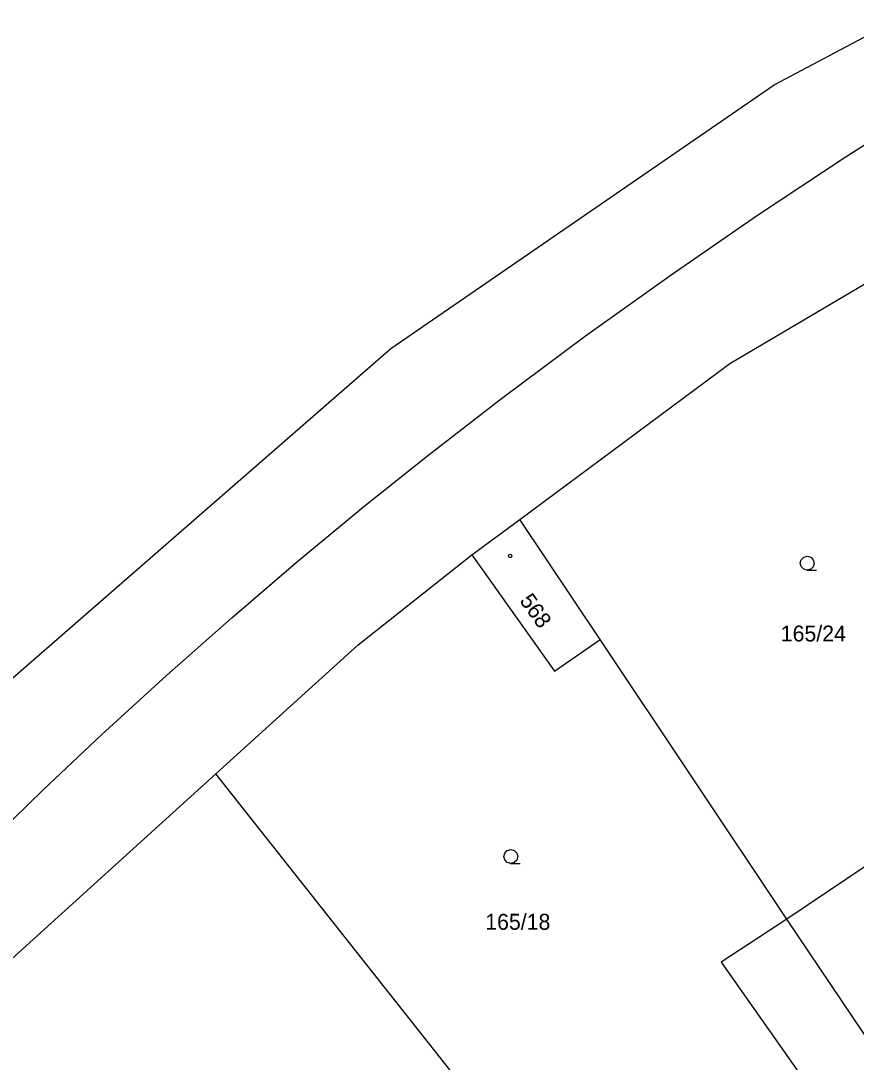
# Model space of a CAD drawing. Extents: x -757994 to -755874, y -1047691 to -1046119.
# Drawn here: x -756649.1 to -756604.5, y -1046641 to -1046585.4 of the extents above; entities that cross this region are included whole.
import ezdxf

# ---------------------------------------------------------------- set-up
doc = ezdxf.new("R2010")
doc.units = 0
doc.layers.add('katastrální mapa', color=7, linetype='Continuous')

msp = doc.modelspace()

# ---------------------------------------------------------------- linework, layer by layer
at = {"layer": 'katastrální mapa'}
for p, q in [((-756608.85, -1046588.84), (-756559.96, -1046562.95)), ((-756629.31, -1046602.91), (-756608.85, -1046588.84)), ((-756611.22, -1046603.71), (-756603.31, -1046599.04)), ((-756659.76, -1046629.42), (-756629.31, -1046602.91)), ((-756622.42, -1046612.03), (-756611.22, -1046603.71)), ((-756624.99, -1046613.92), (-756622.42, -1046612.03)), ((-756618.13, -1046618.43), (-756622.42, -1046612.03)), ((-756631.05, -1046618.71), (-756624.99, -1046613.92)), ((-756624.99, -1046613.92), (-756620.57, -1046620.12)), ((-756638.65, -1046625.6), (-756631.05, -1046618.71)), ((-756620.57, -1046620.12), (-756618.13, -1046618.43)), ((-756608.17, -1046633.35), (-756618.13, -1046618.43)), ((-756649.93, -1046635.82), (-756638.65, -1046625.6)), ((-756621.38, -1046647.43), (-756638.65, -1046625.6)), ((-756603.89, -1046630.48), (-756608.17, -1046633.35)), ((-756608.17, -1046633.35), (-756611.67, -1046635.65)), ((-756603.47, -1046640.33), (-756608.17, -1046633.35)), ((-756611.67, -1046635.65), (-756606.66, -1046642.77))]:
    msp.add_line(p, q, dxfattribs=at)
for points in [[(-756627.26, -1046608.56), (-756623.406, -1046605.581), (-756618.909, -1046602.236), (-756614.351, -1046598.974), (-756609.735, -1046595.796), (-756605.061, -1046592.703), (-756600.95, -1046590.09), (-756597.033, -1046587.672), (-756592.676, -1046585.082), (-756588.276, -1046582.566), (-756583.836, -1046580.122), (-756579.355, -1046577.753), (-756575.25, -1046575.67)], [(-756673.72, -1046654.68), (-756670.91, -1046651.22), (-756667.76, -1046647.475), (-756664.547, -1046643.784), (-756661.271, -1046640.148), (-756657.935, -1046636.568), (-756654.538, -1046633.046), (-756651.082, -1046629.581), (-756647.88, -1046626.48), (-756644.722, -1046623.501), (-756641.279, -1046620.359), (-756637.785, -1046617.272), (-756634.242, -1046614.243), (-756630.651, -1046611.272), (-756627.26, -1046608.56)], [(-756607.08, -1046614.73), (-756607.27, -1046614.68), (-756607.405, -1046614.545), (-756607.455, -1046614.36), (-756607.405, -1046614.175), (-756607.27, -1046614.04), (-756607.085, -1046613.99), (-756606.9, -1046614.04), (-756606.765, -1046614.175), (-756606.715, -1046614.365), (-756606.765, -1046614.555), (-756606.9, -1046614.69), (-756607.09, -1046614.74), (-756606.59, -1046614.74)], [(-756622.9, -1046630.38), (-756623.09, -1046630.33), (-756623.225, -1046630.195), (-756623.275, -1046630.01), (-756623.225, -1046629.825), (-756623.09, -1046629.69), (-756622.905, -1046629.64), (-756622.72, -1046629.69), (-756622.585, -1046629.825), (-756622.535, -1046630.015), (-756622.585, -1046630.205), (-756622.72, -1046630.34), (-756622.91, -1046630.39), (-756622.41, -1046630.39)]]:
    msp.add_lwpolyline(points, dxfattribs=at)
msp.add_lwpolyline([(-756622.94, -1046613.885), (-756622.89, -1046613.895), (-756622.865, -1046613.94), (-756622.855, -1046613.97), (-756622.865, -1046614.015), (-756622.905, -1046614.05), (-756622.94, -1046614.055), (-756622.985, -1046614.04), (-756623.015, -1046614.01), (-756623.025, -1046613.97), (-756623.015, -1046613.925), (-756622.975, -1046613.89)], close=True, dxfattribs=at)

# ---------------------------------------------------------------- texts
msp.add_text('568', height=0.85, rotation=305.4438, dxfattribs=at).set_placement((-756622.466, -1046616.367))
for s, p in [('165/24', (-756608.497, -1046618.54)), ('165/18', (-756624.267, -1046633.92))]:
    msp.add_text(s, height=0.85, dxfattribs=at).set_placement(p)

doc.saveas('drawing.dxf')
